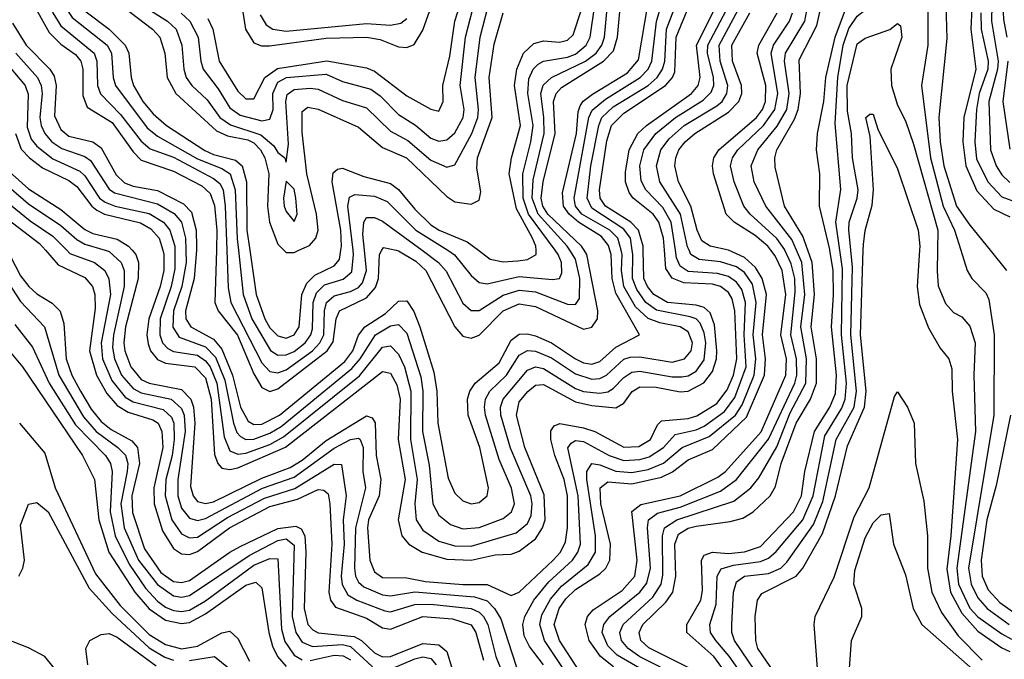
# Model space of a CAD drawing. Header units: inches. Extents: x 990535 to 1117859, y 769386 to 892122.
# Tile 812 of 1056: x 1043948 to 1046396, y 868983 to 870573. Entities that reach past the tile are written whole.
import ezdxf

# ---------------------------------------------------------------- set-up
doc = ezdxf.new("R2010")
doc.units = ezdxf.units.IN
doc.header["$MEASUREMENT"] = 0
doc.layers.add('B0846', color=7, linetype='Continuous')
doc.layers.add('B0847', color=7, linetype='Continuous')

msp = doc.modelspace()

# ---------------------------------------------------------------- linework, layer by layer
at = {"layer": 'B0846', "color": 5}
for points, elevation in [([(1044011.6, 870000), (1044043.6, 869963.6), (1044110, 869932.4), (1044128.9, 869910), (1044134.8, 869890), (1044135.6, 869855.6), (1044121.5, 869750), (1044138.6, 869690), (1044164.3, 869644.3), (1044190, 869614.3), (1044217.5, 869597.6), (1044279, 869579), (1044292.3, 869570), (1044301.1, 869550), (1044303.5, 869510), (1044281.2, 869410), (1044281.9, 869370), (1044303.1, 869303.1), (1044330, 869259.1), (1044350, 869245.3), (1044370, 869243.9), (1044390, 869251.1), (1044469.5, 869310.5), (1044570, 869363.2), (1044638.8, 869381.2), (1044690, 869405.3), (1044703.8, 869403.8), (1044714.4, 869394.4), (1044719.2, 869370), (1044723.6, 869270), (1044716.8, 869150), (1044720.6, 869130), (1044732.9, 869112.9), (1044810, 869085.6), (1044850, 869061.9), (1044870, 869057.9), (1044950.1, 869089.9), (1045024, 869084), (1045070, 869069.4), (1045081.7, 869050), (1045101.3, 868981.3)], 3020), ([(1044065.1, 870000), (1044072.5, 869992.5), (1044133.8, 869970), (1044159.2, 869950), (1044169.3, 869929.3), (1044173.2, 869890), (1044150.6, 869770), (1044153.3, 869730), (1044176.6, 869676.6), (1044210, 869634.9), (1044230, 869623), (1044304.6, 869604.6), (1044325, 869585), (1044331.2, 869570), (1044331.6, 869530), (1044327, 869490), (1044311.4, 869430), (1044309.6, 869390), (1044326, 869330), (1044350, 869295.2), (1044370, 869285), (1044390, 869287.3), (1044464.1, 869335.9), (1044556.2, 869383.7), (1044632.1, 869407.9), (1044730, 869468.8), (1044747.6, 869467.6), (1044759.7, 869390), (1044752.2, 869330), (1044754.9, 869270), (1044746.9, 869190), (1044749.5, 869169.5), (1044763.4, 869143.4), (1044785.7, 869130), (1044856, 869104), (1044870, 869101.8), (1044930, 869119.7), (1044970, 869120.8), (1045070, 869109.9), (1045090, 869100.9), (1045100.9, 869090), (1045111.9, 869070), (1045131.9, 868990), (1045165.5, 868905.5)], 3040), ([(1044160.4, 870000), (1044170, 869997.1), (1044200.1, 869970), (1044207.2, 869950), (1044207.7, 869910), (1044180.8, 869790), (1044178.7, 869758.6), (1044183.4, 869730), (1044201.2, 869690), (1044230, 869656.2), (1044250, 869645.9), (1044324, 869630), (1044350, 869606.8), (1044356.6, 869590), (1044358.9, 869550), (1044341.3, 869430), (1044341, 869390), (1044350, 869359.4), (1044370, 869334.2), (1044390, 869328.4), (1044410, 869333.6), (1044551.5, 869408.5), (1044630, 869435.9), (1044730, 869508.3), (1044770, 869529.8), (1044790, 869533.1), (1044793.9, 869530), (1044801.9, 869510), (1044801.3, 869450), (1044807.9, 869410), (1044783, 869310), (1044779.9, 869210), (1044782.5, 869190), (1044790, 869175), (1044803.8, 869163.8), (1044850, 869143.7), (1044870, 869141.2), (1044930, 869151.1), (1045079, 869139), (1045110, 869128.7), (1045128.3, 869110), (1045144.2, 869084.2), (1045200.2, 868910)], 3060), ([(1044227.5, 870000), (1044236.6, 869990), (1044243.3, 869970), (1044242.3, 869930), (1044210.7, 869810), (1044206.3, 869770), (1044209.1, 869750), (1044223.9, 869710), (1044250, 869679.2), (1044270, 869669.5), (1044350, 869653.8), (1044373.1, 869630), (1044380, 869610), (1044383.1, 869570), (1044372.7, 869412.7), (1044379, 869390), (1044390, 869375.7), (1044410, 869370.3), (1044430, 869375.1), (1044550, 869433.3), (1044620, 869460), (1044650, 869478.4), (1044710, 869527.2), (1044810, 869588.4), (1044823.9, 869583.9), (1044831.3, 869571.3), (1044834.2, 869490), (1044845.7, 869430), (1044841.3, 869390), (1044815.4, 869330), (1044812.5, 869310), (1044818.5, 869230), (1044830, 869201.2), (1044850, 869186.6), (1044910, 869185.9), (1044957, 869177), (1045050, 869169.5), (1045110, 869169.4), (1045170, 869141.6), (1045190, 869150.1), (1045274.5, 869230), (1045292.2, 869250), (1045304.6, 869275.4), (1045310.1, 869309.9), (1045309.7, 869390), (1045301.3, 869430), (1045278.2, 869490), (1045268.5, 869530), (1045268.6, 869551.4), (1045276.3, 869563.7), (1045290.8, 869569.2), (1045350, 869559.1), (1045377.7, 869550), (1045450, 869511), (1045487.6, 869512.4), (1045516.2, 869530), (1045533.8, 869566.2), (1045543.8, 869576.2), (1045610, 869582.1), (1045631.8, 869588.2), (1045680.8, 869619.2), (1045706.5, 869653.5), (1045722.5, 869690), (1045731, 869730), (1045726, 869850), (1045719.1, 869879.1), (1045710, 869895), (1045690, 869910.4), (1045670, 869915.8), (1045599.3, 869919.3), (1045570, 869930.4), (1045554.5, 869954.5), (1045551, 870000)], 3080), ([(1044303.3, 870000), (1044306.1, 869990), (1044305.8, 869950), (1044297.3, 869910), (1044268.5, 869830), (1044264.2, 869790), (1044267.2, 869767.2), (1044272.9, 869750), (1044290, 869728.4), (1044310, 869719.9), (1044383, 869710), (1044410, 869683.3), (1044423.7, 869630), (1044432.5, 869492.5), (1044440, 869470), (1044450, 869458.2), (1044470, 869454.9), (1044490, 869459.5), (1044608.9, 869511.1), (1044850, 869699), (1044870, 869694.4), (1044885.7, 869665.7), (1044893.7, 869630), (1044888.7, 869530), (1044905.9, 869430), (1044888.6, 869330), (1044898.1, 869290), (1044915.7, 869270), (1044948.8, 869250), (1045010, 869232.4), (1045070, 869229.9), (1045130, 869243.4), (1045170, 869245.1), (1045190, 869252.2), (1045230, 869282.9), (1045248, 869310), (1045253.9, 869330), (1045252, 869392), (1045203.5, 869510), (1045182.7, 869590), (1045190, 869623), (1045210.8, 869649.2), (1045230, 869664.6), (1045250, 869666.1), (1045330, 869623.3), (1045370, 869613.9), (1045430, 869608.6), (1045450, 869619.9), (1045471, 869649), (1045490, 869660.7), (1045530, 869659.7), (1045590, 869648), (1045610, 869650), (1045649.1, 869670.9), (1045670, 869698.6), (1045680.4, 869730), (1045681.5, 869750), (1045675.1, 869815.1), (1045664.5, 869844.5), (1045650, 869857.9), (1045630, 869863.5), (1045558.1, 869870), (1045524.5, 869890), (1045508.4, 869910), (1045499.8, 869930), (1045498.1, 870000)], 3120), ([(1044333.3, 870000), (1044333.9, 869953.9), (1044324.2, 869910), (1044297.1, 869830), (1044296.5, 869790), (1044303, 869770), (1044315.8, 869755.8), (1044330, 869748.4), (1044390, 869739.3), (1044410, 869725.7), (1044421.3, 869710), (1044438.1, 869670), (1044456.4, 869536.4), (1044470, 869501.8), (1044490, 869493.3), (1044510, 869495.8), (1044570, 869517.7), (1044603.5, 869536.5), (1044792.3, 869687.7), (1044850, 869759), (1044870, 869762.9), (1044890, 869741.7), (1044904.7, 869710), (1044920.6, 869650), (1044919.4, 869530), (1044936, 869430), (1044930.4, 869370), (1044933.4, 869330), (1044950, 869304), (1044990, 869277.1), (1045030, 869265.2), (1045070, 869264.3), (1045182.2, 869297.8), (1045210, 869320.8), (1045219.3, 869340.7), (1045222.3, 869370), (1045218.7, 869390), (1045168.3, 869508.3), (1045144.4, 869590), (1045143.5, 869610), (1045149.7, 869630.3), (1045210, 869701.9), (1045230, 869710.4), (1045250, 869706.3), (1045330, 869656.8), (1045350, 869649.4), (1045390, 869644.6), (1045410, 869648.2), (1045423.8, 869656.2), (1045450, 869684.1), (1045470, 869697.2), (1045490, 869699.3), (1045570, 869685.6), (1045594.5, 869685.5), (1045610, 869688.4), (1045630, 869699.8), (1045650, 869728.1), (1045653.5, 869770), (1045650, 869794.7), (1045639.3, 869819.3), (1045629.8, 869829.8), (1045615, 869835), (1045531.3, 869851.3), (1045504.8, 869870), (1045482.3, 869902.3), (1045471.5, 869930), (1045472.4, 869990), (1045470.8, 870000)], 3140), ([(1044360.6, 870000), (1044361.5, 869970), (1044350.7, 869910), (1044330.3, 869850), (1044328.9, 869808.9), (1044344.5, 869784.5), (1044410, 869760.1), (1044434.2, 869734.1), (1044457.5, 869677.5), (1044479, 869570), (1044487.5, 869547.5), (1044497, 869537), (1044510, 869529.9), (1044530, 869530.7), (1044570, 869545.1), (1044597.9, 869562.1), (1044773.8, 869706.2), (1044794.4, 869730), (1044832.2, 869790), (1044870, 869812.7), (1044890, 869816), (1044910, 869794), (1044945.2, 869685.2), (1044950.5, 869650), (1044949.7, 869549.7), (1044965.8, 869465.8), (1044975, 869370), (1044990, 869341.6), (1045018.7, 869318.7), (1045050, 869308), (1045090, 869310.8), (1045150, 869333.7), (1045170.3, 869350), (1045178.1, 869370), (1045170.9, 869409.1), (1045139.9, 869479.9), (1045106.2, 869590), (1045103.8, 869610), (1045106.1, 869630), (1045116.5, 869650), (1045158.4, 869690), (1045190, 869739.6), (1045210, 869751.3), (1045230, 869749.6), (1045270, 869732.7), (1045330, 869692.6), (1045370, 869679.5), (1045390, 869681.3), (1045406.9, 869690), (1045450, 869729.6), (1045465.5, 869734.5), (1045490, 869735), (1045570, 869721.6), (1045600.6, 869730), (1045617.6, 869750), (1045620.7, 869770), (1045610, 869797.5), (1045589.8, 869809.8), (1045539.6, 869819.6), (1045510.6, 869830.6), (1045479.2, 869859.2), (1045450.1, 869910), (1045444.4, 869950), (1045445.8, 869990), (1045443.2, 870000)], 3160), ([(1044387.1, 870000), (1044381.8, 869930), (1044360.1, 869850), (1044361.1, 869830), (1044372.9, 869810), (1044430, 869779.5), (1044450, 869754.5), (1044477.2, 869690), (1044496.6, 869610), (1044515.5, 869575.5), (1044530, 869567.2), (1044550, 869567.9), (1044594.1, 869590), (1044756.1, 869723.9), (1044775.9, 869750), (1044790.5, 869789.5), (1044805.6, 869810), (1044857.3, 869842.7), (1044890, 869873.6), (1044910, 869874.2), (1044927.6, 869847.6), (1044942.9, 869810), (1044977.4, 869697.4), (1044985.1, 869650), (1044987.3, 869570), (1045013.5, 869433.5), (1045030, 869396.6), (1045050, 869376.9), (1045070, 869370.1), (1045090, 869372.8), (1045110.5, 869389.5), (1045113.4, 869410), (1045092, 869510), (1045062.9, 869590), (1045061, 869630), (1045067.3, 869650), (1045080.4, 869670), (1045139.7, 869720.3), (1045170, 869776.4), (1045190, 869791.3), (1045210, 869792.7), (1045230, 869787.4), (1045270, 869770), (1045330, 869730), (1045350, 869720.3), (1045370, 869717.3), (1045390, 869723.6), (1045430, 869758.9), (1045488.5, 869790), (1045430, 869893.4), (1045420.8, 869930), (1045418.4, 869990), (1045415.5, 870000)], 3180), ([(1044436.8, 870000), (1044433.2, 869870), (1044441.5, 869850), (1044488.9, 869788.9), (1044530, 869693.2), (1044550, 869658.8), (1044570, 869649.4), (1044590, 869655.4), (1044712.5, 869750), (1044727.5, 869772.5), (1044734.3, 869830), (1044742.6, 869850), (1044810, 869881.6), (1044832.6, 869907.4), (1044840, 869930), (1044842.3, 869990), (1044848.3, 870000)], 3220), ([(1044463.1, 870000), (1044466.5, 869906.5), (1044472.7, 869870), (1044550, 869720.4), (1044570, 869698.9), (1044590, 869695.5), (1044610, 869703), (1044676.1, 869750), (1044694.4, 869770), (1044703.7, 869790), (1044705.4, 869850), (1044710.7, 869870), (1044730, 869886.9), (1044770, 869897.3), (1044790, 869907.2), (1044800.4, 869919.6), (1044810.3, 869950), (1044805.1, 870000)], 3240), ([(1044491.6, 870000), (1044503.2, 869890), (1044524.9, 869830), (1044571.1, 869751.1), (1044590, 869739.1), (1044610, 869739.9), (1044630, 869748.7), (1044657.8, 869770), (1044671.9, 869790), (1044675.5, 869804.5), (1044677.7, 869870), (1044685.7, 869894.3), (1044705.9, 869914.1), (1044751.8, 869928.2), (1044773.2, 869946.8), (1044777.9, 869990), (1044776.7, 870000)], 3260), ([(1044520, 870000), (1044535.7, 869890), (1044557.6, 869830), (1044570, 869807.7), (1044590, 869787.1), (1044610, 869782), (1044630, 869790.1), (1044642.5, 869810), (1044649.6, 869890), (1044661.5, 869918.5), (1044681.4, 869938.6), (1044730, 869961.6), (1044742.8, 869977.2), (1044746.6, 870000)], 3280), ([(1044604.7, 870000), (1044610, 869994.4), (1044630, 869994.7), (1044641.8, 870000)], 3320), ([(1044884.1, 870000), (1044890, 869998.6), (1044932.9, 869972.9), (1044957.8, 869950), (1045030, 869810.1), (1045050, 869786.6), (1045070, 869781.7), (1045090, 869789.4), (1045150, 869850), (1045190, 869867.4), (1045230, 869860.7), (1045350, 869804.4), (1045370, 869808.7), (1045384.2, 869830), (1045385.4, 869850), (1045358, 869990), (1045351.2, 870000)], 3220), ([(1044948.2, 870000), (1044989, 869970), (1045007.9, 869947.9), (1045050, 869868.8), (1045070, 869850.5), (1045090, 869850.7), (1045150, 869888.5), (1045190, 869901.1), (1045230, 869896.9), (1045310, 869866), (1045330, 869865.2), (1045339.8, 869880.2), (1045340.6, 869930), (1045330, 869978.2), (1045315.4, 870000)], 3240), ([(1045012.1, 870000), (1045029.2, 869989.2), (1045070, 869937.4), (1045090, 869920.3), (1045110, 869916.5), (1045190, 869935.2), (1045272.4, 869927.6), (1045289.9, 869930.1), (1045296, 869944), (1045295.2, 869970), (1045286.4, 869990), (1045279.1, 870000)], 3260), ([(1045088.3, 870000), (1045117.8, 869977.8), (1045150, 869971.1), (1045186.3, 869973.7), (1045210, 869977.3), (1045232.1, 869990), (1045231.7, 870000)], 3280), ([(1045250, 868969.9), (1045215.3, 869015.3), (1045202.1, 869042.1), (1045199.1, 869070), (1045203.5, 869090), (1045225.8, 869130), (1045263.8, 869176.2), (1045322.6, 869230), (1045335.9, 869250), (1045341.8, 869270), (1045336.7, 869390), (1045310.6, 869509.4), (1045319, 869521), (1045330, 869527.6), (1045350, 869525), (1045413.7, 869490), (1045450, 869477.8), (1045490, 869479.7), (1045513.1, 869486.9), (1045548.5, 869510), (1045577.5, 869542.5), (1045630, 869554.2), (1045650, 869563.3), (1045700.4, 869599.6), (1045725.5, 869634.5), (1045753.7, 869710), (1045748.7, 869790), (1045752.4, 869870), (1045742.9, 869902.9), (1045730, 869920.9), (1045710, 869934.8), (1045682.4, 869942.4), (1045610, 869947.6), (1045590, 869960.6), (1045581.1, 869981.1), (1045578.2, 870000)], 3060), ([(1045315.3, 868935.3), (1045253, 869030), (1045241.4, 869070), (1045245.8, 869094.2), (1045267.2, 869132.8), (1045295.2, 869164.8), (1045361, 869219), (1045379.1, 869250), (1045379.1, 869290), (1045357.8, 869430), (1045358, 869450), (1045370, 869469.7), (1045390, 869467.1), (1045430, 869451.4), (1045470, 869447.9), (1045510, 869455.3), (1045548.7, 869471.3), (1045594.8, 869510), (1045662.4, 869537.6), (1045727.5, 869590), (1045744, 869616), (1045774.1, 869690), (1045778, 869730), (1045771.4, 869790), (1045778.8, 869870), (1045770, 869915.6), (1045750, 869944.5), (1045730, 869958.9), (1045690, 869971.7), (1045637.3, 869977.3), (1045616.5, 869990), (1045612.2, 870000)], 3040), ([(1045337.6, 868957.6), (1045289.8, 869030), (1045277.1, 869070), (1045288.9, 869110), (1045306, 869134), (1045330, 869156.6), (1045390, 869195.8), (1045405.1, 869210), (1045415.4, 869230), (1045417, 869270), (1045392.8, 869370), (1045390.8, 869410), (1045410, 869424.4), (1045470, 869419.8), (1045543.5, 869436.5), (1045571, 869449), (1045610, 869479.3), (1045670, 869505.3), (1045755, 869585), (1045799.5, 869690), (1045802.4, 869730), (1045794.3, 869790), (1045804.3, 869890), (1045794.1, 869930), (1045777.4, 869957.4), (1045750, 869982.4), (1045710.1, 870000)], 3020), ([(1045424.6, 868964.6), (1045391.7, 868990), (1045363.5, 869030), (1045354, 869070), (1045359.8, 869090), (1045373.8, 869106.2), (1045445.8, 869154.2), (1045477.6, 869190), (1045483.4, 869230), (1045469.5, 869350.5), (1045492.2, 869367.8), (1045590, 869390), (1045683.8, 869436.2), (1045702.5, 869450), (1045791.1, 869548.9), (1045852.8, 869690), (1045854, 869730), (1045840.5, 869790), (1045853, 869890), (1045843.5, 869950), (1045826.1, 869986.1), (1045815.7, 870000)], 2980), ([(1045570, 868914.2), (1045433.5, 868993.5), (1045410, 869017.2), (1045396.2, 869050), (1045399.8, 869070), (1045414.7, 869090), (1045489.5, 869150), (1045507.4, 869172.6), (1045516.2, 869210), (1045509.1, 869310), (1045511.5, 869330), (1045533.4, 869346.6), (1045590, 869361.3), (1045690, 869401), (1045729.7, 869430.3), (1045810, 869530.3), (1045874.7, 869670), (1045879.8, 869690), (1045879.4, 869730), (1045865.1, 869790), (1045876.3, 869896.3), (1045874.8, 869930), (1045866.1, 869966.1), (1045850.6, 870000)], 2960), ([(1045590, 868938.6), (1045490, 868989.7), (1045460.8, 869010), (1045444.3, 869030), (1045440.3, 869050), (1045448.5, 869070), (1045522, 869138), (1045543.1, 869170), (1045547.2, 869192.8), (1045545.8, 869290), (1045551, 869310), (1045581.5, 869330), (1045723.7, 869376.3), (1045765.8, 869410), (1045785.8, 869434.2), (1045830, 869511.8), (1045863.8, 869596.2), (1045902.4, 869670), (1045904.3, 869730), (1045890.4, 869810), (1045900.3, 869890), (1045892.2, 869970), (1045879.1, 870000)], 2940), ([(1045610, 868963), (1045511.7, 869011.7), (1045492.5, 869030), (1045487.8, 869050), (1045496.9, 869070), (1045554.3, 869125.7), (1045571.5, 869150), (1045579.2, 869190), (1045577, 869270), (1045585.7, 869294.3), (1045610, 869309.2), (1045630, 869314.5), (1045714.1, 869325.9), (1045745.4, 869334.6), (1045771.7, 869350), (1045814.1, 869390), (1045827.1, 869412.9), (1045841.3, 869470), (1045878, 869570), (1045913.9, 869630), (1045928.8, 869670), (1045928.8, 869730), (1045915.4, 869810), (1045924.4, 869890), (1045918.2, 869970), (1045907.6, 870000)], 2920), ([(1045718, 868930), (1045673.7, 868990), (1045606.4, 869050), (1045606.2, 869070), (1045641.7, 869130), (1045645.3, 869154.7), (1045643.4, 869230), (1045650, 869242.5), (1045670, 869249.6), (1045710, 869246.6), (1045750, 869250.4), (1045790, 869263.9), (1045871.9, 869350), (1045891.5, 869390), (1045900.3, 869450), (1045924.1, 869550), (1045962.3, 869610), (1045975.9, 869644.1), (1045978.5, 869690), (1045966.1, 869810), (1045971.3, 869888.7), (1045970, 869950), (1045962.5, 870000)], 2880), ([(1045754.9, 868930), (1045711.6, 868991.6), (1045678.3, 869030), (1045665.6, 869050), (1045663.6, 869070), (1045679.4, 869120.6), (1045682.2, 869190), (1045692.1, 869207.9), (1045722.7, 869217.3), (1045790, 869226.6), (1045810, 869234.8), (1045828.7, 869251.3), (1045894.6, 869330), (1045920.7, 869390), (1045950, 869539), (1045992.3, 869607.7), (1046000.2, 869630), (1046003.5, 869670), (1045991.3, 869790), (1045993.7, 869953.7), (1045987, 870000)], 2860), ([(1045793.3, 868930), (1045724.8, 869030), (1045718.5, 869050), (1045718.4, 869070), (1045723, 869150), (1045730, 869175.8), (1045750.2, 869189.8), (1045810, 869196.9), (1045840.1, 869210), (1045855.4, 869224.6), (1045921.6, 869318.4), (1045944.4, 869375.6), (1045978, 869530), (1046022.5, 869610), (1046028.5, 869650), (1046014.7, 869790), (1046018.3, 869958.3), (1046014.2, 870000)], 2840), ([(1045824.2, 868950), (1045783.2, 869010), (1045778.1, 869030), (1045776.6, 869090), (1045782.3, 869130), (1045793.1, 869146.9), (1045878.8, 869190), (1045895.3, 869210), (1045944, 869296), (1045976.3, 869390), (1046006, 869514), (1046048.7, 869610), (1046052.5, 869650), (1046038.3, 869790), (1046045.4, 870000)], 2820), ([(1046185.2, 870000), (1046179.1, 869910), (1046185.1, 869865.1), (1046207.3, 869807.3), (1046236.4, 869756.4), (1046258, 869730), (1046265.2, 869705.2), (1046265.9, 869650), (1046279.3, 869530), (1046262.7, 869290), (1046252.9, 869207.1), (1046262, 869150), (1046290, 869097.9), (1046330, 869053.5), (1046390, 869011.6), (1046410, 869002.8)], 2820), ([(1046229.8, 870000), (1046228.6, 869948.6), (1046231.8, 869911.8), (1046250, 869867.6), (1046270, 869845.5), (1046290, 869834.6), (1046310, 869811.8), (1046323.1, 869770), (1046320.3, 869690), (1046324.4, 869550), (1046277.7, 869210), (1046282.3, 869170), (1046310, 869110.8), (1046330, 869088.9), (1046390, 869046.5), (1046413.6, 869033.6)], 2840), ([(1046288.1, 870000), (1046303.8, 869950), (1046315.6, 869930), (1046350, 869894), (1046357.5, 869877.5), (1046370.9, 869790), (1046370.3, 869590), (1046307.3, 869210), (1046313.8, 869170), (1046330, 869136.1), (1046353.2, 869110), (1046408.1, 869070)], 2860), ([(1046360.4, 870000), (1046401, 869950)], 2880), ([(1043924.7, 869984.7), (1043950, 869936.6), (1043970.1, 869910), (1043990, 869891.7), (1044028.6, 869868.6), (1044048.4, 869848.4), (1044057.9, 869817.9), (1044063.6, 869730), (1044077.2, 869690), (1044098.8, 869650), (1044125.3, 869605.3), (1044150, 869574.6), (1044174.8, 869554.8), (1044226.7, 869526.7), (1044240.7, 869510), (1044245.8, 869470), (1044226.3, 869390), (1044227.9, 869347.9), (1044258.1, 869258.1), (1044298.9, 869198.9), (1044330, 869176.7), (1044350, 869173.9), (1044370, 869179.3), (1044470, 869249.8), (1044496.3, 869263.7), (1044590, 869308.4), (1044634.4, 869314.4), (1044647.7, 869307.7), (1044656.5, 869290), (1044659.6, 869250), (1044654.7, 869110), (1044664.4, 869070), (1044676.5, 869056.5), (1044690, 869049.3), (1044779.8, 869039.8), (1044798, 869030), (1044830, 868999.3), (1044850, 868989.5), (1044870, 868990.4), (1044950, 869022.6), (1044990, 869019.4), (1045010, 869002.5), (1045037.7, 868910)], 2980), ([(1043886.2, 869970), (1043950, 869873), (1044009.7, 869810), (1044044.8, 869690), (1044106.1, 869586.1), (1044138, 869550), (1044191.9, 869510), (1044210.5, 869490.5), (1044216.3, 869470), (1044215.2, 869450), (1044199.4, 869370), (1044207.6, 869310), (1044243, 869230), (1044290, 869169.2), (1044330, 869141.5), (1044350, 869138.2), (1044370, 869142.2), (1044518.4, 869241.6), (1044590, 869278.5), (1044610, 869282.7), (1044630, 869267.3), (1044625.6, 869090), (1044634, 869050), (1044650, 869025.9), (1044675.4, 869015.4), (1044750, 869020.1), (1044770, 869015.3), (1044824.8, 868964.8)], 2960), ([(1043935.9, 869815.9), (1043979.2, 869759.2), (1044021.4, 869670), (1044086.4, 869566.4), (1044161.2, 869490), (1044173.8, 869470), (1044177.3, 869450), (1044172.3, 869350), (1044185.3, 869290), (1044219.6, 869219.6), (1044260.3, 869160.3), (1044290, 869127.9), (1044310, 869112.8), (1044330, 869104.7), (1044350, 869102.2), (1044370, 869105.8), (1044410, 869128.4), (1044530, 869217.5), (1044570, 869234.3), (1044590, 869232.9), (1044598.7, 869058.7), (1044607.3, 869027.3), (1044630, 868993.7), (1044650, 868982.4)], 2940), ([(1043925.3, 869745.3), (1043955.1, 869710), (1044103.6, 869490), (1044133.6, 869430), (1044144.7, 869330), (1044169.5, 869250), (1044234.2, 869150), (1044270, 869109.2), (1044310, 869080.9), (1044350, 869072.1), (1044370, 869075.2), (1044410, 869096.3), (1044510, 869167.8), (1044535.1, 869175.1), (1044550, 869160.7), (1044566.9, 869050), (1044576, 869016), (1044589.1, 868990), (1044610, 868965.9)], 2920), ([(1045932, 868950), (1045923.4, 869070), (1045925.9, 869090), (1045972.6, 869187.4), (1046022.5, 869337.5), (1046059.9, 869410), (1046123.3, 869636.7), (1046130, 869647.9), (1046155.4, 869610), (1046172, 869570), (1046174.9, 869470), (1046196.1, 869376.1), (1046204.9, 869290), (1046205.2, 869210), (1046216, 869150), (1046239.9, 869099.9), (1046281.5, 869041.5), (1046340.9, 868980.9)], 2780), ([(1046411.7, 869590), (1046375.5, 869415.5), (1046352.1, 869330), (1046338.7, 869230), (1046341.2, 869190), (1046356.1, 869156.1), (1046384.7, 869124.7), (1046430, 869092.2)], 2880), ([(1043947.3, 869570), (1044010, 869495.7), (1044036.3, 869410), (1044135.9, 869195.9), (1044197.5, 869117.5), (1044270, 869045), (1044310, 869020.1), (1044350, 869009.4), (1044390, 869016.2), (1044450, 869049.5), (1044470, 869053.5), (1044490, 869034.7), (1044518.8, 868978.8)], 2880), ([(1043945.2, 869190), (1043955.4, 869210), (1043959.3, 869230), (1043950, 869316.5), (1043970, 869369.4), (1043990, 869373.5), (1044018.5, 869350), (1044120.3, 869160.3), (1044177.4, 869097.4), (1044270, 869012.3), (1044308.8, 868988.8), (1044330, 868981.3)], 2860), ([(1046010.3, 868949.7), (1046015.9, 869030), (1046042.1, 869090), (1046041.7, 869110), (1046022.1, 869170), (1046024.3, 869204.3), (1046050, 869285.4), (1046070, 869322.7), (1046090, 869342.7), (1046110, 869346), (1046120.6, 869270), (1046150, 869193.4), (1046169.3, 869110), (1046191.2, 869070), (1046318, 868958)], 2760), ([(1044180.3, 868780.3), (1044009.9, 868990), (1043970, 869012.3), (1043820.3, 869070)], 2860), ([(1044117.3, 868970), (1044112.6, 869010), (1044122.5, 869030), (1044150, 869045.3), (1044170, 869047.8), (1044190, 869038.6), (1044287.3, 868967.4)], 2840), ([(1044670, 868980.3), (1044730, 868993.4), (1044751.9, 868991.9), (1044770, 868982.2)], 2940), ([(1044370, 868980.2), (1044432.2, 868990), (1044590, 868862.6)], 2860), ([(1044870, 868958.6), (1044930, 868984.9), (1044950, 868989.2), (1044970, 868985.3), (1044983.5, 868970)], 2960)]:
    msp.add_lwpolyline(points, dxfattribs=dict(at, elevation=elevation))
at = {"layer": 'B0847', "color": 5}
for points, elevation in [([(1043935.7, 870930), (1043955.8, 870890), (1044002.9, 870850), (1044014.3, 870830), (1044017.8, 870810), (1044016.2, 870730), (1044040.5, 870650), (1044057.9, 870610), (1044078.4, 870578.4), (1044165.4, 870510), (1044176.1, 870490), (1044180, 870430), (1044185.7, 870410), (1044264.8, 870304.8), (1044290, 870283.6), (1044390, 870227.4), (1044450, 870203.1), (1044471.3, 870190), (1044483.7, 870150), (1044488.6, 870028.6), (1044491.6, 870000)], 3260), ([(1043932.1, 870872.1), (1043977.3, 870830), (1043984.4, 870810), (1043980.5, 870710), (1043993.2, 870670), (1044030, 870590.1), (1044050, 870558.3), (1044133.3, 870490), (1044139.7, 870470), (1044141.3, 870410), (1044148.6, 870388.6), (1044198, 870338), (1044250, 870271.3), (1044272.2, 870252.2), (1044330, 870231.2), (1044430, 870178.9), (1044445.7, 870165.7), (1044453.3, 870150), (1044459, 870110), (1044463.1, 870000)], 3240), ([(1043947.6, 870810), (1043950.9, 870790), (1043941.1, 870710), (1043949.8, 870670), (1044021.4, 870541.4), (1044050, 870512.1), (1044086.4, 870486.4), (1044099.8, 870470), (1044104.6, 870450), (1044104.8, 870384.8), (1044115.8, 870355.8), (1044177.6, 870317.6), (1044230, 870244.9), (1044250, 870224.4), (1044330, 870197), (1044400.6, 870160.6), (1044421.3, 870141.3), (1044431.8, 870111.8), (1044438.1, 870050), (1044436.8, 870000)], 3220), ([(1045987, 870000), (1045977, 870070), (1045989.2, 870150.8), (1045975.3, 870315.3), (1045982.4, 870430), (1045995.4, 870510), (1046009, 870551), (1046030, 870581.9), (1046068.4, 870611.6), (1046086.7, 870633.3), (1046104.9, 870675.1), (1046130, 870776.5), (1046150, 870818.3), (1046154.1, 870814.1), (1046170, 870768.9), (1046181.6, 870690), (1046205.7, 870590), (1046205.6, 870510), (1046190.3, 870409.7), (1046212.7, 870230), (1046244.3, 870110), (1046272.4, 870050), (1046288.1, 870000)], 2860), ([(1046319.8, 870710), (1046312.4, 870550), (1046325.3, 870450), (1046295.3, 870330), (1046292.9, 870270), (1046300.2, 870210), (1046327.7, 870147.7), (1046370, 870102.1), (1046410, 870083)], 2920), ([(1044498.3, 870618.3), (1044509.5, 870549.5), (1044530, 870516), (1044548.7, 870508.7), (1044568.7, 870508.7), (1044710, 870527.5), (1044810, 870530.2), (1044843.9, 870523.9), (1044890, 870506.2), (1044910, 870504.4), (1044928.4, 870511.6), (1044950, 870547.5), (1045001.1, 870690)], 3420), ([(1045443.2, 870000), (1045435.4, 870030), (1045415, 870050), (1045345.8, 870090), (1045330.1, 870110), (1045326.8, 870130), (1045363.1, 870330), (1045371.2, 870348.8), (1045404, 870376), (1045490.6, 870429.4), (1045510, 870450), (1045519.6, 870470), (1045530.8, 870569.2), (1045566.1, 870690)], 3160), ([(1044415.9, 870575.9), (1044428.1, 870550), (1044443.5, 870470), (1044490, 870395.7), (1044510, 870376.7), (1044530, 870376.4), (1044557.5, 870430), (1044588.4, 870451.6), (1044711.3, 870471.3), (1044810, 870453.7), (1044830, 870445.2), (1044910, 870383.7), (1044970, 870350.6), (1044990, 870346.1), (1045000.8, 870370), (1044999.8, 870410), (1045017, 870483), (1045030, 870570), (1045058.9, 870661.1)], 3380), ([(1045231.7, 870000), (1045231.3, 870010), (1045223, 870030), (1045182.9, 870102.9), (1045165, 870190), (1045170.5, 870229.5), (1045192.7, 870310), (1045178.4, 870410), (1045183.6, 870450), (1045200.6, 870490), (1045226.3, 870513.7), (1045250, 870520.4), (1045290, 870517.8), (1045310, 870522.1), (1045324, 870536), (1045367.5, 870670)], 3280), ([(1044170, 870632.6), (1044278.2, 870550), (1044296.3, 870530), (1044308.5, 870490), (1044314.4, 870430), (1044336.1, 870390), (1044436.8, 870296.8), (1044464.8, 870284.8), (1044514.7, 870274.7), (1044530, 870267.2), (1044546.5, 870250), (1044557.5, 870230), (1044567.5, 870190), (1044563.6, 870110), (1044569.2, 870070), (1044590, 870015.5), (1044604.7, 870000)], 3320), ([(1045879.1, 870000), (1045867.3, 870027.3), (1045802.6, 870110), (1045774.2, 870170), (1045766.2, 870210), (1045782.8, 870250), (1045831.4, 870308.6), (1045855.1, 870350), (1045860.6, 870390), (1045849.6, 870470), (1045851.5, 870490), (1045899.7, 870570), (1045915.1, 870650)], 2940), ([(1045907.6, 870000), (1045895.2, 870035.2), (1045849.3, 870110), (1045826.6, 870206.6), (1045825.5, 870230), (1045830.4, 870250), (1045874.2, 870325.8), (1045883.3, 870350), (1045888.8, 870390), (1045886.1, 870473.9), (1045930, 870558.9), (1045946, 870634)], 2920), ([(1046402.4, 870650), (1046392.5, 870610), (1046393.9, 870573.9), (1046402.5, 870530)], 2980), ([(1044250.3, 870610.3), (1044315.5, 870570), (1044336.7, 870550), (1044351.2, 870510), (1044355.7, 870450), (1044361.8, 870430), (1044375.8, 870410), (1044414.2, 870374.2), (1044445.4, 870330), (1044472, 870312), (1044547.5, 870287.4), (1044579.9, 870259.9), (1044590, 870243.3), (1044606.6, 870230), (1044610, 870219.3), (1044615.8, 870264.2), (1044609.8, 870370), (1044613, 870387), (1044630, 870399.8), (1044670, 870402.9), (1044690, 870400.7), (1044750, 870372.6), (1044810, 870354.2), (1044870, 870295.8), (1044913.2, 870273.2), (1044970, 870224.5), (1045010, 870206.9), (1045030, 870212.2), (1045071.9, 870290), (1045087.1, 870330), (1045088.8, 870350), (1045080.1, 870430), (1045093.1, 870530), (1045118.6, 870630)], 3340), ([(1044349.1, 870589.1), (1044370.8, 870570), (1044391.7, 870530), (1044397.8, 870470), (1044404.3, 870450), (1044441.4, 870401.4), (1044470, 870354.1), (1044495.9, 870335.9), (1044550, 870322), (1044570, 870326.3), (1044577.8, 870350), (1044577.4, 870390), (1044590, 870417.8), (1044610.8, 870430), (1044710, 870437.8), (1044750, 870419.3), (1044821, 870401), (1044844.1, 870384.1), (1044890, 870337.8), (1044931.5, 870311.5), (1044970, 870279.2), (1044990, 870271), (1045010, 870274.6), (1045030, 870292.1), (1045050.7, 870330), (1045053.1, 870350), (1045042.8, 870410), (1045056.5, 870530), (1045081.7, 870630)], 3360), ([(1045279.1, 870000), (1045213.1, 870090), (1045199.9, 870130), (1045198.5, 870190), (1045218.9, 870270), (1045224.1, 870310), (1045211.2, 870390), (1045214, 870426), (1045224.4, 870450), (1045237.2, 870462.8), (1045250, 870470), (1045310, 870480), (1045330, 870487.8), (1045356.6, 870510), (1045366, 870530), (1045377.8, 870610)], 3260), ([(1045315.4, 870000), (1045308.7, 870010), (1045236.5, 870090), (1045222.2, 870130), (1045224.6, 870175.4), (1045251.6, 870290), (1045251.4, 870330), (1045243.5, 870390), (1045249.7, 870410.3), (1045269.9, 870430), (1045354.2, 870470), (1045380.8, 870490), (1045395.6, 870510), (1045401.6, 870530), (1045409, 870610)], 3240), ([(1045351.2, 870000), (1045344.4, 870010), (1045260.8, 870090), (1045248.8, 870110), (1045244.6, 870130), (1045249.1, 870170), (1045278.9, 870290), (1045275.1, 870370), (1045281.4, 870390), (1045294.9, 870405.1), (1045399.5, 870470), (1045424, 870496), (1045434.5, 870530), (1045443.5, 870630)], 3220), ([(1045415.5, 870000), (1045412.1, 870012.1), (1045394.3, 870034.3), (1045337.6, 870070), (1045314.3, 870090), (1045300.2, 870110), (1045297.2, 870142.8), (1045332.1, 870290), (1045336.1, 870343.9), (1045341.1, 870358.9), (1045348.9, 870371.1), (1045371.6, 870388.4), (1045459.1, 870440.9), (1045486.6, 870473.4), (1045509.2, 870610)], 3180), ([(1045470.8, 870000), (1045466.1, 870030), (1045450, 870053), (1045370, 870104.4), (1045358.5, 870130), (1045368.2, 870210), (1045387.8, 870310), (1045395.6, 870330), (1045423.7, 870356.3), (1045510, 870410), (1045532.6, 870430), (1045546.1, 870450), (1045551.5, 870470), (1045555.9, 870550), (1045579.6, 870610)], 3140), ([(1045498.1, 870000), (1045497.9, 870010), (1045486, 870050), (1045467.5, 870070), (1045404.6, 870110), (1045391.3, 870130), (1045389.1, 870150), (1045407.5, 870272.5), (1045419.5, 870310), (1045450, 870341.1), (1045553.7, 870410), (1045571.2, 870430), (1045576.7, 870443.3), (1045579.7, 870530), (1045613.6, 870610)], 3120), ([(1045551, 870000), (1045548.7, 870030), (1045537.2, 870070), (1045523.2, 870090), (1045473.1, 870130), (1045463.5, 870143.5), (1045454.2, 870170), (1045454.3, 870194.3), (1045462.8, 870250), (1045484.7, 870290), (1045506.1, 870310), (1045617.8, 870390), (1045634.6, 870410), (1045639.9, 870430), (1045630.8, 870510), (1045681, 870610)], 3080), ([(1045578.2, 870000), (1045567.4, 870070), (1045546.5, 870106.5), (1045504.2, 870150), (1045493, 870173), (1045489.8, 870210), (1045500, 870250), (1045529.7, 870290), (1045578, 870330), (1045647.1, 870372.9), (1045666.8, 870393.2), (1045673.4, 870410), (1045673, 870430), (1045657.6, 870490), (1045658.4, 870510), (1045711.6, 870610)], 3060), ([(1045612.2, 870000), (1045608.5, 870008.5), (1045590.6, 870090), (1045539.7, 870170), (1045530.9, 870210), (1045542.2, 870250), (1045563, 870277), (1045599.7, 870310), (1045681, 870359), (1045694, 870370), (1045706.2, 870390), (1045708.7, 870410), (1045689.8, 870470), (1045687.1, 870510), (1045740.8, 870610)], 3040), ([(1046250.7, 870610.7), (1046253.4, 870526.6), (1046233, 870330), (1046236.1, 870270), (1046245.7, 870210), (1046277, 870110), (1046310, 870062.2), (1046360.4, 870000)], 2880), ([(1046364.7, 870610), (1046364.3, 870570), (1046380.7, 870470), (1046379.4, 870450), (1046357.8, 870370), (1046361.4, 870250), (1046375.7, 870210), (1046390, 870187.8), (1046410, 870168.8)], 2960), ([(1044110, 870595.7), (1044170.3, 870550), (1044210.3, 870510), (1044219.2, 870490), (1044224.5, 870430), (1044230.5, 870410), (1044254, 870370), (1044279.5, 870339.5), (1044313.1, 870310), (1044408.2, 870248.2), (1044430, 870238), (1044484.4, 870224.4), (1044500.9, 870210), (1044512, 870170), (1044512.9, 870050), (1044520, 870000)], 3280), ([(1044545.4, 870585.4), (1044560.5, 870560.5), (1044577.1, 870550), (1044610, 870544.7), (1044810, 870564.1), (1044870, 870559.6), (1044895.2, 870564.8), (1044910, 870576.4)], 3440), ([(1044641.8, 870000), (1044668.2, 870011.8), (1044684, 870030), (1044689.6, 870050), (1044685.8, 870090), (1044661.7, 870190), (1044650, 870293.6), (1044650, 870345.3), (1044664.1, 870355.9), (1044690, 870350.6), (1044790, 870306.3), (1044850, 870255.5), (1044909.5, 870229.5), (1045010, 870133.6), (1045030, 870120.2), (1045070, 870114.7), (1045090, 870124.5), (1045094.2, 870145.8), (1045084.6, 870204.6), (1045086.1, 870230), (1045122.3, 870330), (1045114.7, 870430), (1045127.5, 870512.5), (1045149.8, 870590.2)], 3320), ([(1045710.1, 870000), (1045664.7, 870010), (1045643.8, 870023.8), (1045632.2, 870050), (1045616.9, 870110), (1045586.2, 870170), (1045576.9, 870210), (1045578.8, 870230), (1045587, 870250), (1045602.5, 870270), (1045626.2, 870290), (1045710, 870343.4), (1045736.1, 870370), (1045742.9, 870390), (1045742.4, 870410), (1045719.8, 870470), (1045718.4, 870510), (1045763.4, 870590)], 3020), ([(1045815.7, 870000), (1045808.3, 870010), (1045776.8, 870036.8), (1045724, 870070), (1045704.3, 870090), (1045672.7, 870190), (1045670.2, 870210), (1045673.9, 870230), (1045686.1, 870250), (1045779.8, 870330), (1045794.6, 870350), (1045802.4, 870370), (1045803.4, 870410), (1045781.8, 870490), (1045785.6, 870510), (1045831.1, 870590)], 2980), ([(1045850.6, 870000), (1045850, 870001.4), (1045830, 870029.5), (1045764.4, 870090), (1045748.6, 870110), (1045724, 870170), (1045714.9, 870210), (1045720.1, 870230), (1045733.4, 870250), (1045797.2, 870310), (1045825.7, 870350), (1045832.7, 870390), (1045816.2, 870490), (1045821.9, 870510), (1045861.6, 870570), (1045869.6, 870590)], 2960), ([(1045962.5, 870000), (1045962.2, 870002.2), (1045936.3, 870110), (1045937.3, 870190), (1045929.2, 870250), (1045931.3, 870290), (1045947.5, 870370), (1045952.5, 870430), (1045975.1, 870530), (1046001.4, 870598.6)], 2880), ([(1046337.4, 870590), (1046338.3, 870550), (1046355.7, 870470), (1046354.8, 870450), (1046333.8, 870390), (1046326.5, 870350), (1046322.5, 870270), (1046327.1, 870227.1), (1046354.6, 870170), (1046390, 870133.1), (1046430, 870117.8)], 2940), ([(1043930, 870564.3), (1043963.6, 870510), (1044022.3, 870450), (1044033.3, 870433.3), (1044038.1, 870410), (1044034.1, 870334.1), (1044050, 870300.6), (1044070, 870284), (1044130, 870269.4), (1044150, 870254.8), (1044188, 870188), (1044208, 870168), (1044230, 870159.7), (1044290, 870149), (1044355.3, 870115.3), (1044374.6, 870094.6), (1044386.7, 870050), (1044387.7, 870007.7), (1044387.1, 870000)], 3180), ([(1046014.2, 870000), (1046009.2, 870050.8), (1046010.2, 870070), (1046030.4, 870129.6), (1046032.8, 870150), (1046018.5, 870230), (1046015.6, 870290), (1046006.2, 870346.2), (1046005, 870410), (1046030, 870513.1), (1046050, 870527.7), (1046111.4, 870548.6), (1046130, 870564.2), (1046138.2, 870558.2), (1046141.4, 870530), (1046114, 870450), (1046115.7, 870410), (1046130, 870361.2), (1046150, 870321.8), (1046170, 870263.5), (1046231, 870050), (1046229.8, 870000)], 2840), ([(1043845.9, 870545.9), (1043961.5, 870410), (1043968.4, 870388.4), (1043966.1, 870306.1), (1043976.6, 870276.6), (1043990, 870258.9), (1044030, 870227.4), (1044097.1, 870197.1), (1044110, 870185.2), (1044146.5, 870130), (1044160.1, 870120.1), (1044185, 870110), (1044270, 870091.6), (1044305.1, 870070), (1044321.1, 870050), (1044333.1, 870010), (1044333.3, 870000)], 3140), ([(1043938, 870490), (1043992, 870430), (1044001.5, 870410), (1044003.8, 870390), (1043997.5, 870330), (1044001, 870310), (1044010.5, 870290), (1044027.8, 870270), (1044052.8, 870252.8), (1044110, 870233.1), (1044123.5, 870223.5), (1044170, 870152.4), (1044183.1, 870143.1), (1044290, 870115.9), (1044331.8, 870091.8), (1044350, 870070.4), (1044359.8, 870030), (1044360.6, 870000)], 3160), ([(1046404.6, 870470), (1046392.3, 870370), (1046410, 870251.3)], 2980), ([(1046045.4, 870000), (1046045.9, 870014.1), (1046050, 870049), (1046067.5, 870112.5), (1046071.1, 870150), (1046062.8, 870282.8), (1046051.8, 870330), (1046061.4, 870338.6), (1046070, 870338.6), (1046081.4, 870301.4), (1046130, 870202.7), (1046181.4, 870050), (1046185.9, 870010), (1046185.2, 870000)], 2820), ([(1043937.5, 870290), (1043951.8, 870251.8), (1043971.8, 870230), (1044004.8, 870204.9), (1044070, 870173.3), (1044090, 870158.8), (1044126.7, 870110), (1044139.5, 870099.5), (1044158.9, 870090), (1044248, 870068), (1044273.5, 870053.5), (1044294.7, 870030), (1044303.3, 870000)], 3120), ([(1043906, 870210), (1043970, 870153.1), (1044050, 870101.6), (1044110, 870051.4), (1044130, 870041.8), (1044190, 870027.6), (1044218.3, 870010), (1044227.5, 870000)], 3080), ([(1044746.6, 870000), (1044748.3, 870010), (1044746.3, 870050), (1044724.7, 870170), (1044727.1, 870192.9), (1044738.2, 870201.8), (1044750, 870204.4), (1044803.2, 870183.2), (1044870, 870165.7), (1044890, 870150.8), (1044930, 870102), (1044970, 870063.5), (1044990.9, 870050), (1045060.7, 870020.7), (1045088.3, 870000)], 3280), ([(1043882.5, 870190), (1043970, 870115.2), (1044050, 870061.6), (1044090, 870026.5), (1044110, 870014.9), (1044160.4, 870000)], 3060), ([(1043870, 870156.6), (1043973.7, 870073.7), (1044030, 870035), (1044065.1, 870000)], 3040), ([(1044776.7, 870000), (1044763.4, 870110), (1044768, 870132), (1044781, 870139), (1044830, 870134.9), (1044861.1, 870121.1), (1044932.7, 870050), (1045012.1, 870000)], 3260), ([(1043890, 870097.9), (1043996.8, 870016.8), (1044011.6, 870000)], 3020), ([(1044805.1, 870000), (1044801, 870039), (1044803.3, 870070), (1044810, 870081.4), (1044830, 870081.7), (1044850, 870072.1), (1044948.2, 870000)], 3240), ([(1044848.3, 870000), (1044852.7, 870007.3), (1044884.1, 870000)], 3220)]:
    msp.add_lwpolyline(points, dxfattribs=dict(at, elevation=elevation))
at = {"layer": 'B0847', "color": 5, "elevation": 3340}
msp.add_lwpolyline([(1044610, 870172.3), (1044603.8, 870130), (1044605.6, 870110), (1044610, 870096.5), (1044630, 870071.7), (1044637.8, 870090), (1044634.5, 870130), (1044630, 870152.1)], close=True, dxfattribs=at)

doc.saveas('drawing.dxf')
